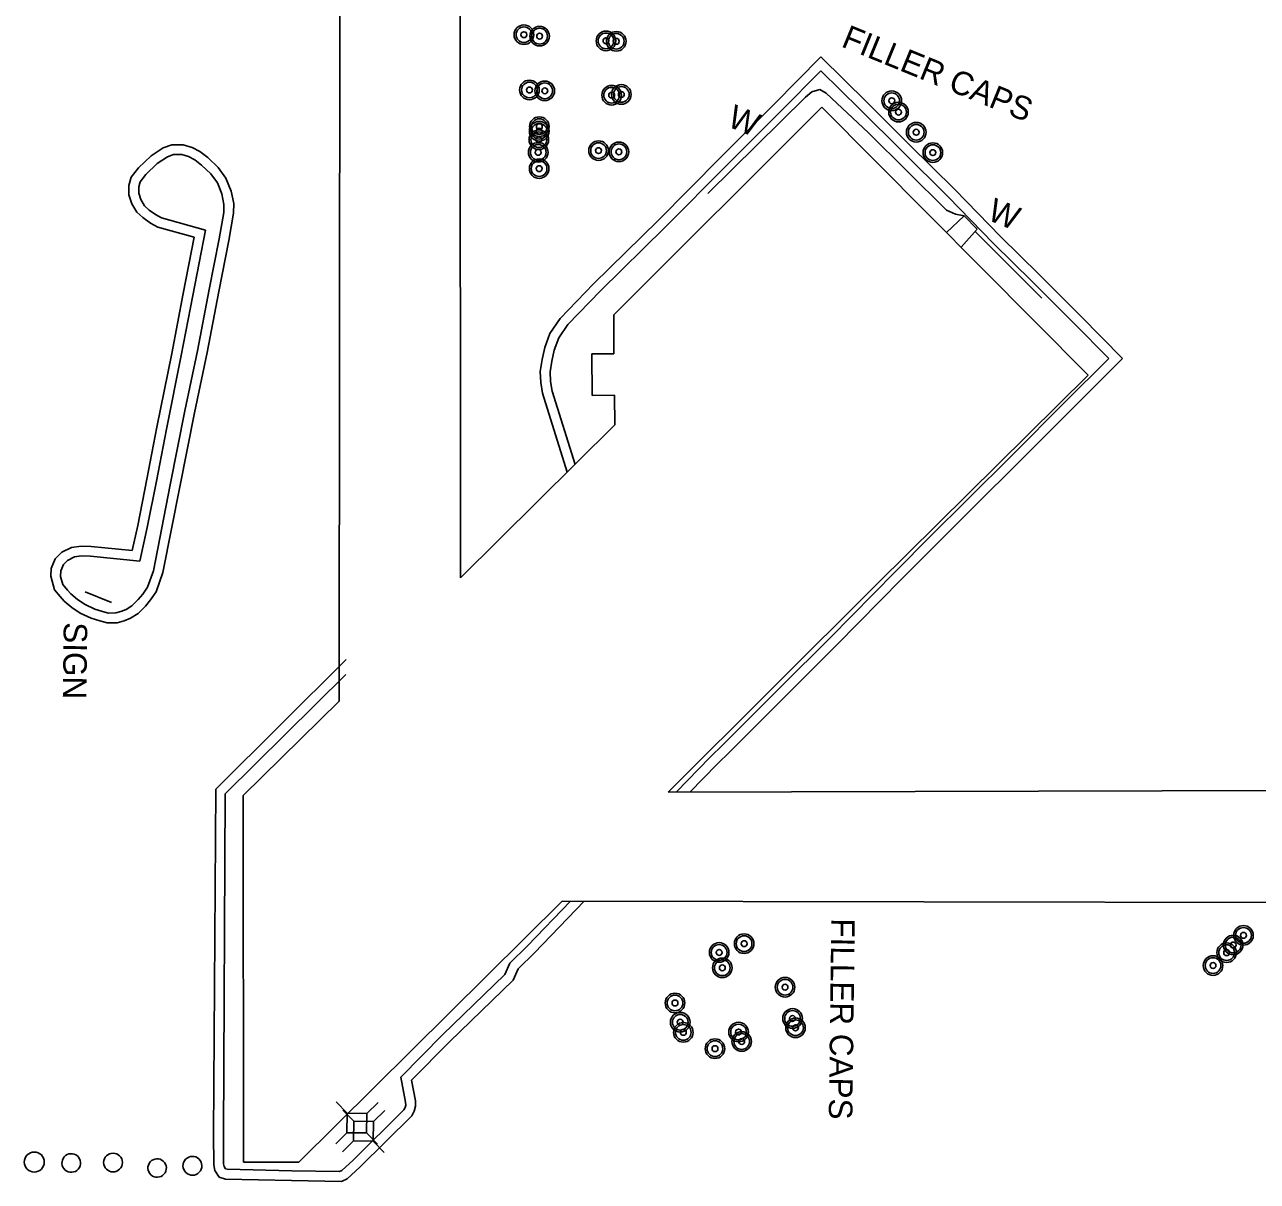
# Model space of a CAD drawing. Extents: x 589250 to 1188077, y 162953 to 363065.
# Drawn here: x 593378 to 593692.2, y 185190.5 to 185485.3 of the extents above; entities that cross this region are included whole.
import ezdxf

# ---------------------------------------------------------------- set-up
doc = ezdxf.new("R2010")
doc.units = 0
for name, color, linetype in [('E_AREA', 7, 'Continuous'), ('E_BLD', 7, 'Continuous'), ('E_DWY', 7, 'Continuous'), ('E_MISCPROP', 7, 'Continuous'), ('E_MISCPROP_Text', 7, 'Continuous'), ('E_SGN', 7, 'Continuous'), ('E_SGN_Text', 7, 'Continuous'), ('E_UTL_AG_Bold', 7, 'Continuous'), ('E_WAL', 7, 'Continuous'), ('E_WAL_Text', 7, 'Continuous')]:
    doc.layers.add(name, color=color, linetype=linetype)

msp = doc.modelspace()

# ---------------------------------------------------------------- linework, layer by layer
at = {"layer": 'E_AREA'}
for centre, radius in [((593380.42, 185195.4), 2.55), ((593400.5, 185195.28), 2.39)]:
    msp.add_circle(centre, radius, dxfattribs=at)
for centre, major_axis, ratio in [((593389.85, 185195.17), (1.88, 1.45), 0.999968), ((593411.74, 185193.88), (1.57, 1.75), 0.999812), ((593420.74, 185194.45), (1.66, 1.74), 0.999976)]:
    msp.add_ellipse(centre, major_axis=major_axis, ratio=ratio, dxfattribs=at)
at = {"layer": 'E_BLD'}
for p, q in [((593488.96, 185559.22), (593489.06, 185344.31)), ((593458.13, 185312.89), (593458.4, 185528.09)), ((593528.15, 185411.36), (593581.17, 185464.3)), ((593581.17, 185464.3), (593649.13, 185395.93)), ((593528.2, 185401.37), (593528.15, 185411.36)), ((593522.55, 185401.38), (593528.2, 185401.37)), ((593522.65, 185390.76), (593522.55, 185401.38)), ((593649.13, 185395.93), (593595.41, 185342.82)), ((593528.33, 185390.83), (593522.65, 185390.76)), ((593528.46, 185383.26), (593528.33, 185390.83)), ((593489.06, 185344.31), (593528.46, 185383.26)), ((593595.41, 185342.82), (593542.04, 185289.64)), ((593433.67, 185288.83), (593458.13, 185312.89)), ((593433.78, 185195.34), (593433.67, 185288.83)), ((593542.04, 185289.64), (593742.37, 185290.28)), ((593514.99, 185261.87), (593447.83, 185195.35)), ((593713.31, 185261.53), (593514.99, 185261.87)), ((593447.83, 185195.35), (593433.78, 185195.34))]:
    msp.add_line(p, q, dxfattribs=at)
at = {"layer": 'E_DWY'}
for p, q in [((593580.91, 185477.08), (593569.05, 185465.07)), ((593592.77, 185465.44), (593580.91, 185477.08)), ((593580.94, 185473.55), (593570.82, 185463.31)), ((593591.01, 185463.66), (593580.94, 185473.55)), ((593569.05, 185465.07), (593555.44, 185451.5)), ((593601.64, 185453.07), (593591.01, 185463.66)), ((593603.4, 185454.84), (593592.77, 185465.44)), ((593570.82, 185463.31), (593557.21, 185449.73)), ((593415.48, 185454.67), (593413.26, 185453.9)), ((593418.39, 185454.68), (593415.48, 185454.67)), ((593420.68, 185453.98), (593418.39, 185454.68)), ((593422.67, 185452.93), (593420.68, 185453.98)), ((593615.17, 185443.16), (593603.4, 185454.84)), ((593410.22, 185451.89), (593406.99, 185448.78)), ((593413.26, 185453.9), (593410.22, 185451.89)), ((593414.38, 185451.64), (593411.79, 185449.93)), ((593415.91, 185452.17), (593414.38, 185451.64)), ((593418.02, 185452.18), (593415.91, 185452.17)), ((593419.72, 185451.65), (593418.02, 185452.18)), ((593421.32, 185450.81), (593419.72, 185451.65)), ((593423.04, 185449.5), (593421.32, 185450.81)), ((593424.67, 185451.4), (593422.67, 185452.93)), ((593427.27, 185448.91), (593424.67, 185451.4)), ((593555.44, 185451.5), (593539.45, 185435.4)), ((593613.39, 185441.4), (593601.64, 185453.07)), ((593406.99, 185448.78), (593405.1, 185446.41)), ((593411.79, 185449.93), (593408.84, 185447.09)), ((593425.4, 185447.25), (593423.04, 185449.5)), ((593429.29, 185446.21), (593427.27, 185448.91)), ((593557.21, 185449.73), (593541.21, 185433.63)), ((593405.1, 185446.41), (593404.53, 185444.31)), ((593407.38, 185445.26), (593407.04, 185443.99)), ((593408.84, 185447.09), (593407.38, 185445.26)), ((593427.09, 185444.98), (593425.4, 185447.25)), ((593428.21, 185442.16), (593427.09, 185444.98)), ((593430.62, 185442.88), (593429.29, 185446.21)), ((593404.53, 185444.31), (593404.55, 185441.95)), ((593404.55, 185441.95), (593405.29, 185439.65)), ((593407.04, 185443.99), (593407.05, 185442.35)), ((593407.05, 185442.35), (593407.58, 185440.69)), ((593428.77, 185439.45), (593428.21, 185442.16)), ((593431.27, 185439.7), (593430.62, 185442.88)), ((593624.95, 185429.55), (593613.39, 185441.4)), ((593626.72, 185431.31), (593615.17, 185443.16)), ((593405.29, 185439.65), (593406.58, 185437.53)), ((593407.58, 185440.69), (593408.53, 185439.13)), ((593408.53, 185439.13), (593409.71, 185438.05)), ((593428.75, 185437.44), (593428.77, 185439.45)), ((593431.25, 185437.21), (593431.27, 185439.7)), ((593406.58, 185437.53), (593408.13, 185436.11)), ((593408.13, 185436.11), (593410.03, 185434.74)), ((593409.71, 185438.05), (593411.35, 185436.87)), ((593411.35, 185436.87), (593412.88, 185436.05)), ((593412.88, 185436.05), (593424.05, 185432.9)), ((593427.56, 185430.7), (593428.75, 185437.44)), ((593430.02, 185430.24), (593431.25, 185437.21)), ((593539.45, 185435.4), (593522.97, 185419.24)), ((593410.03, 185434.74), (593411.94, 185433.72)), ((593411.94, 185433.72), (593421.16, 185431.12)), ((593424.05, 185432.9), (593420.82, 185416.27)), ((593541.21, 185433.63), (593524.74, 185417.48)), ((593421.16, 185431.12), (593418.36, 185416.74)), ((593425.02, 185417.78), (593427.56, 185430.7)), ((593427.47, 185417.3), (593430.02, 185430.24)), ((593634.81, 185419.84), (593624.95, 185429.55)), ((593636.57, 185421.62), (593626.72, 185431.31)), ((593645.45, 185409.22), (593634.81, 185419.84)), ((593647.23, 185410.98), (593636.57, 185421.62)), ((593418.36, 185416.74), (593415.45, 185401.48)), ((593420.82, 185416.27), (593417.91, 185401)), ((593422.05, 185402.19), (593425.02, 185417.78)), ((593424.5, 185401.7), (593427.47, 185417.3)), ((593522.97, 185419.24), (593514.5, 185410.43)), ((593524.74, 185417.48), (593516.45, 185408.85)), ((593514.5, 185410.43), (593511.89, 185406.6)), ((593657.87, 185400.17), (593647.23, 185410.98)), ((593516.45, 185408.85), (593514.13, 185405.44)), ((593654.34, 185400.19), (593645.45, 185409.22)), ((593511.89, 185406.6), (593510.55, 185403.05)), ((593514.13, 185405.44), (593512.96, 185402.35)), ((593415.45, 185401.48), (593411.64, 185382.68)), ((593417.91, 185401), (593414.09, 185382.2)), ((593418.84, 185386.83), (593422.05, 185402.19)), ((593421.29, 185386.33), (593424.5, 185401.7)), ((593510.55, 185403.05), (593509.9, 185399.99)), ((593512.96, 185402.35), (593512.36, 185399.54)), ((593509.9, 185399.99), (593509.43, 185396.9)), ((593512.36, 185399.54), (593511.94, 185396.78)), ((593642.99, 185388.9), (593654.34, 185400.19)), ((593644.76, 185387.13), (593657.87, 185400.17)), ((593509.43, 185396.9), (593509.57, 185394.11)), ((593511.94, 185396.78), (593512.06, 185394.37)), ((593512.06, 185394.37), (593512.45, 185391.91)), ((593509.57, 185394.11), (593510.01, 185391.34)), ((593510.01, 185391.34), (593516.27, 185371.21)), ((593512.45, 185391.91), (593518.27, 185373.19)), ((593629.94, 185375.81), (593642.99, 185388.9)), ((593415.08, 185368), (593418.84, 185386.83)), ((593417.53, 185367.52), (593421.29, 185386.33)), ((593631.71, 185374.04), (593644.76, 185387.13)), ((593411.64, 185382.68), (593409.09, 185369.41)), ((593414.09, 185382.2), (593411.54, 185368.93)), ((593618.19, 185364.13), (593629.94, 185375.81)), ((593619.95, 185362.36), (593631.71, 185374.04)), ((593409.09, 185369.41), (593406.79, 185357.67)), ((593411.54, 185368.93), (593409.24, 185357.16)), ((593410.78, 185346.12), (593415.08, 185368)), ((593413.23, 185345.64), (593417.53, 185367.52)), ((593609.11, 185355.09), (593618.19, 185364.13)), ((593610.88, 185353.32), (593619.95, 185362.36)), ((593406.79, 185357.67), (593405.38, 185351.27)), ((593409.24, 185357.16), (593407.35, 185348.57)), ((593599.86, 185345.86), (593609.11, 185355.09)), ((593387.47, 185350.82), (593385.72, 185349.18)), ((593389.91, 185352.03), (593387.47, 185350.82)), ((593392.35, 185352.41), (593389.91, 185352.03)), ((593394.92, 185352.3), (593392.35, 185352.41)), ((593405.38, 185351.27), (593394.92, 185352.3)), ((593601.63, 185344.09), (593610.88, 185353.32)), ((593385.72, 185349.18), (593384.71, 185346.66)), ((593387.84, 185347.74), (593387.19, 185346.13)), ((593388.91, 185348.74), (593387.84, 185347.74)), ((593390.67, 185349.62), (593388.91, 185348.74)), ((593392.49, 185349.9), (593390.67, 185349.62)), ((593394.74, 185349.8), (593392.49, 185349.9)), ((593407.35, 185348.57), (593394.74, 185349.8)), ((593384.71, 185346.66), (593384.64, 185344.7)), ((593384.64, 185344.7), (593385.54, 185341.28)), ((593387.19, 185346.13), (593387.13, 185344.61)), ((593387.13, 185344.61), (593387.71, 185342.58)), ((593409.28, 185341.96), (593410.78, 185346.12)), ((593411.47, 185340.74), (593413.23, 185345.64)), ((593599.86, 185345.86), (593583.29, 185329.04)), ((593601.63, 185344.09), (593585.06, 185327.27)), ((593385.54, 185341.28), (593386.99, 185339.52)), ((593387.71, 185342.58), (593388.87, 185341.17)), ((593388.87, 185341.17), (593389.77, 185340.21)), ((593408.07, 185340.16), (593409.28, 185341.96)), ((593386.99, 185339.52), (593388.05, 185338.39)), ((593388.05, 185338.39), (593389.98, 185336.77)), ((593389.77, 185340.21), (593391.48, 185338.77)), ((593391.48, 185338.77), (593393.38, 185337.5)), ((593405.32, 185337.21), (593406.94, 185338.79)), ((593406.94, 185338.79), (593408.07, 185340.16)), ((593408.79, 185337.09), (593410.08, 185338.67)), ((593410.08, 185338.67), (593411.47, 185340.74)), ((593389.98, 185336.77), (593392.16, 185335.31)), ((593392.16, 185335.31), (593394.96, 185334.03)), ((593393.38, 185337.5), (593395.88, 185336.36)), ((593395.88, 185336.36), (593397.84, 185335.7)), ((593397.84, 185335.7), (593399.33, 185335.31)), ((593399.33, 185335.31), (593401.19, 185335.36)), ((593401.19, 185335.36), (593402.51, 185335.71)), ((593402.51, 185335.71), (593403.81, 185336.26)), ((593403.81, 185336.26), (593405.32, 185337.21)), ((593404.97, 185334.04), (593406.87, 185335.23)), ((593406.87, 185335.23), (593408.79, 185337.09)), ((593394.96, 185334.03), (593397.12, 185333.31)), ((593397.12, 185333.31), (593399.04, 185332.8)), ((593399.04, 185332.8), (593401.55, 185332.87)), ((593401.55, 185332.87), (593403.33, 185333.34)), ((593403.33, 185333.34), (593404.97, 185334.04)), ((593583.29, 185329.04), (593570.73, 185316.5)), ((593585.06, 185327.27), (593572.5, 185314.73)), ((593426.7, 185290.42), (593459.94, 185323.53)), ((593429.12, 185289.27), (593459.88, 185319.71)), ((593570.73, 185316.5), (593556.11, 185301.89)), ((593572.5, 185314.73), (593557.87, 185300.12)), ((593556.11, 185301.89), (593552.67, 185298.51)), ((593557.87, 185300.12), (593554.45, 185296.75)), ((593552.67, 185298.51), (593544.08, 185289.64)), ((593554.45, 185296.75), (593547.57, 185289.65)), ((593426.15, 185202.41), (593426.7, 185290.42)), ((593428.65, 185202.41), (593429.12, 185289.27)), ((593517.15, 185261.86), (593506.14, 185250.51)), ((593520.62, 185261.86), (593507.91, 185248.75)), ((593506.14, 185250.51), (593501.66, 185246.09)), ((593507.91, 185248.75), (593503.75, 185244.64)), ((593501.66, 185246.09), (593500.38, 185243.19)), ((593503.75, 185244.64), (593502.47, 185241.74)), ((593500.38, 185243.19), (593484.52, 185227.85)), ((593502.47, 185241.74), (593486.28, 185226.07)), ((593484.52, 185227.85), (593473.87, 185217.06)), ((593486.28, 185226.07), (593476.58, 185216.24)), ((593473.87, 185217.06), (593475.09, 185210.69)), ((593476.58, 185216.24), (593477.57, 185210.99)), ((593474.96, 185209.33), (593474.64, 185208.7)), ((593475.13, 185209.93), (593474.96, 185209.33)), ((593475.09, 185210.69), (593475.13, 185209.93)), ((593477.65, 185209.65), (593477.3, 185208.41)), ((593477.57, 185210.99), (593477.65, 185209.65)), ((593474.64, 185208.7), (593461.7, 185195.88)), ((593476.67, 185207.2), (593463.42, 185194.07)), ((593477.3, 185208.41), (593476.67, 185207.2)), ((593426.16, 185194.7), (593426.15, 185202.41)), ((593428.66, 185194.96), (593428.65, 185202.41)), ((593426.46, 185193.25), (593426.16, 185194.7)), ((593427.59, 185191.59), (593426.46, 185193.25)), ((593428.81, 185194.24), (593428.66, 185194.96)), ((593429.17, 185193.71), (593428.81, 185194.24)), ((593429.61, 185193.58), (593429.17, 185193.71)), ((593446.04, 185193.19), (593429.61, 185193.58)), ((593458.22, 185193), (593446.04, 185193.19)), ((593458.8, 185193.25), (593458.22, 185193)), ((593461.7, 185195.88), (593458.8, 185193.25)), ((593463.42, 185194.07), (593460.17, 185191.12)), ((593429.2, 185191.08), (593427.59, 185191.59)), ((593445.99, 185190.69), (593429.2, 185191.08)), ((593458.72, 185190.49), (593445.99, 185190.69)), ((593460.17, 185191.12), (593458.72, 185190.49))]:
    msp.add_line(p, q, dxfattribs=at)
at = {"layer": 'E_MISCPROP'}
for centre, radius in [((593505.25, 185482.73), 2.5), ((593505.25, 185482.73), 2), ((593505.25, 185482.73), 0.75), ((593509.25, 185482.36), 2.5), ((593509.25, 185482.36), 2), ((593509.25, 185482.36), 0.75), ((593526.16, 185481.16), 2.5), ((593526.16, 185481.16), 2), ((593528.79, 185481.05), 2.5), ((593528.79, 185481.05), 2), ((593526.16, 185481.16), 0.75), ((593528.79, 185481.05), 0.75), ((593506.65, 185468.65), 2.5), ((593506.65, 185468.65), 2), ((593510.56, 185468.43), 2.5), ((593510.56, 185468.43), 2), ((593527.62, 185467.31), 2.5), ((593530.09, 185467.51), 2.5), ((593506.65, 185468.65), 0.75), ((593510.56, 185468.43), 0.75), ((593527.62, 185467.31), 2), ((593527.62, 185467.31), 0.75), ((593530.09, 185467.51), 2), ((593530.09, 185467.51), 0.75), ((593599.02, 185465.9), 2.5), ((593599.02, 185465.9), 2), ((593599.02, 185465.9), 0.75), ((593600.74, 185463.01), 2.5), ((593600.74, 185463.01), 2), ((593600.74, 185463.01), 0.75), ((593509.15, 185458.13), 2.5), ((593509.18, 185459.3), 2.5), ((593509.18, 185459.3), 2), ((593605.26, 185457.87), 2.5), ((593509.05, 185455.96), 2.5), ((593509.05, 185455.96), 2), ((593509.15, 185458.13), 2), ((593509.15, 185458.13), 0.75), ((593509.18, 185459.3), 0.75), ((593605.26, 185457.87), 2), ((593605.26, 185457.87), 0.75), ((593508.9, 185452.75), 2.5), ((593508.9, 185452.75), 2), ((593509.05, 185455.96), 0.75), ((593524.27, 185453.19), 2.5), ((593524.27, 185453.19), 2), ((593524.27, 185453.19), 0.75), ((593529.47, 185452.88), 2.5), ((593529.47, 185452.88), 2), ((593609.5, 185452.68), 2.5), ((593609.5, 185452.68), 2), ((593509.13, 185448.6), 2.5), ((593508.9, 185452.75), 0.75), ((593529.47, 185452.88), 0.75), ((593609.5, 185452.68), 0.75), ((593509.13, 185448.6), 2), ((593509.13, 185448.6), 0.75), ((593561.39, 185251.06), 2.5), ((593561.39, 185251.06), 2), ((593686.06, 185250.72), 2.5), ((593688.69, 185253.18), 2.5), ((593688.69, 185253.18), 2), ((593688.69, 185253.18), 0.75), ((593555.02, 185248.83), 2.5), ((593555.02, 185248.83), 2), ((593561.39, 185251.06), 0.75), ((593684.39, 185248.78), 2.5), ((593684.39, 185248.78), 2), ((593686.06, 185250.72), 2), ((593686.06, 185250.72), 0.75), ((593555.82, 185244.91), 2.5), ((593555.82, 185244.91), 2), ((593555.02, 185248.83), 0.75), ((593680.93, 185245.49), 2.5), ((593680.93, 185245.49), 2), ((593684.39, 185248.78), 0.75), ((593555.82, 185244.91), 0.75), ((593680.93, 185245.49), 0.75), ((593571.82, 185239.97), 2.5), ((593571.82, 185239.97), 2), ((593571.82, 185239.97), 0.75), ((593543.76, 185235.95), 2.5), ((593543.76, 185235.95), 2), ((593543.76, 185235.95), 0.75), ((593573.73, 185232), 2.5), ((593573.73, 185232), 2), ((593545.1, 185231.04), 2.5), ((593545.1, 185231.04), 2), ((593545.88, 185228.46), 2.5), ((593545.1, 185231.04), 0.75), ((593559.96, 185228.54), 2.5), ((593574.48, 185229.63), 2.5), ((593574.48, 185229.63), 2), ((593573.73, 185232), 0.75), ((593545.88, 185228.46), 2), ((593545.88, 185228.46), 0.75), ((593559.96, 185228.54), 2), ((593560.77, 185226.13), 2.5), ((593560.77, 185226.13), 2), ((593559.96, 185228.54), 0.75), ((593574.48, 185229.63), 0.75), ((593553.95, 185224.3), 2.5), ((593553.95, 185224.3), 2), ((593553.95, 185224.3), 0.75), ((593560.77, 185226.13), 0.75)]:
    msp.add_circle(centre, radius, dxfattribs=at)
at = {"layer": 'E_SGN'}
msp.add_line((593400.07, 185338.01), (593393.42, 185340.72), dxfattribs=at)
at = {"layer": 'E_UTL_AG_Bold'}
for p, q in [((593460.2, 185207.88), (593457.4, 185210.75)), ((593465.2, 185207.82), (593468.06, 185210.61)), ((593461.9, 185205.79), (593459.11, 185208.65)), ((593460.2, 185207.88), (593460.13, 185202.88)), ((593465.2, 185207.82), (593460.2, 185207.88)), ((593461.9, 185205.79), (593461.84, 185200.79)), ((593466.9, 185205.72), (593461.9, 185205.79)), ((593465.13, 185202.82), (593465.2, 185207.82)), ((593466.84, 185200.72), (593466.9, 185205.72)), ((593466.9, 185205.72), (593469.77, 185208.52)), ((593460.13, 185202.88), (593457.27, 185200.09)), ((593460.13, 185202.88), (593465.13, 185202.82)), ((593465.13, 185202.82), (593467.93, 185199.95)), ((593461.84, 185200.79), (593458.98, 185197.99)), ((593461.84, 185200.79), (593466.84, 185200.72)), ((593466.84, 185200.72), (593469.63, 185197.86))]:
    msp.add_line(p, q, dxfattribs=at)
at = {"layer": 'E_WAL'}
for p, q in [((593577.03, 185466.84), (593552.13, 185442.3)), ((593578.67, 185468.19), (593577.03, 185466.84)), ((593580.68, 185468.77), (593578.67, 185468.19)), ((593582.31, 185467.85), (593580.68, 185468.77)), ((593593.06, 185457.68), (593582.31, 185467.85)), ((593612.98, 185438.02), (593593.06, 185457.68)), ((593615.27, 185437.02), (593612.98, 185438.02)), ((593617.48, 185436.59), (593613, 185432.28)), ((593617.48, 185436.59), (593615.27, 185437.02)), ((593620.8, 185433.14), (593617.48, 185436.59)), ((593616.72, 185428.54), (593620.8, 185433.14)), ((593637.3, 185415.59), (593620.31, 185432.59))]:
    msp.add_line(p, q, dxfattribs=at)

# ---------------------------------------------------------------- texts
at = {"layer": 'E_MISCPROP_Text'}
for rotation, p in [(337.7842, (593585.89, 185479.8)), (269.2751, (593583.61, 185257.55))]:
    msp.add_text('FILLER CAPS', height=6, rotation=rotation, dxfattribs=at).set_placement(p)
at = {"layer": 'E_SGN_Text'}
msp.add_text('SIGN', height=6, rotation=269.2751, dxfattribs=at).set_placement((593387.94, 185333.02))
at = {"layer": 'E_WAL_Text'}
for p in [(593556.78, 185459.49), (593623.06, 185435.69)]:
    msp.add_text('W', height=6, rotation=337.7842, dxfattribs=at).set_placement(p)

doc.saveas('drawing.dxf')
